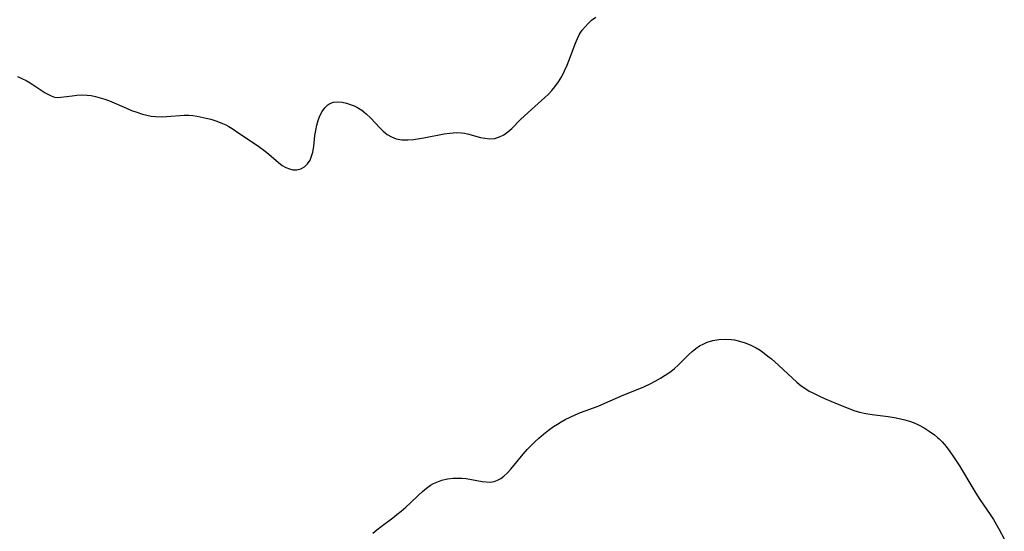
# Model space of a CAD drawing. Header units: metres. Extents: x 1073367 to 1082519, y 1569854 to 1574957.
# Tile 290 of 656: x 1076989 to 1077277, y 1572106 to 1572256. Entities that reach past the tile are written whole.
import ezdxf

# ---------------------------------------------------------------- set-up
doc = ezdxf.new("R2010")
doc.units = ezdxf.units.M
doc.layers.add('CGG_CurvaNivelLidar_v1', color=253, linetype='Continuous', lineweight=30)

msp = doc.modelspace()

# ---------------------------------------------------------------- linework, layer by layer
at = {"layer": 'CGG_CurvaNivelLidar_v1'}
for p, q in [((1077154.493, 1572253.7693, 69.5), (1077155.4096, 1572254.7432, 69.5)), ((1077155.4096, 1572254.7432, 69.5), (1077156.4073, 1572255.6426, 69.5)), ((1077156.4073, 1572255.6426, 69.5), (1077157.6263, 1572256.5723, 69.5)), ((1077152.2615, 1572250.2542, 69.5), (1077152.9137, 1572251.523, 69.5)), ((1077152.9137, 1572251.523, 69.5), (1077153.6699, 1572252.7181, 69.5)), ((1077153.6699, 1572252.7181, 69.5), (1077154.493, 1572253.7693, 69.5)), ((1077149.7951, 1572243.7438, 69.5), (1077151.6854, 1572248.9039, 69.5)), ((1077151.6854, 1572248.9039, 69.5), (1077152.2615, 1572250.2542, 69.5)), ((1077148.5136, 1572240.7737, 69.5), (1077149.272, 1572242.4592, 69.5)), ((1077149.272, 1572242.4592, 69.5), (1077149.7951, 1572243.7438, 69.5)), ((1077147.667, 1572239.1366, 69.5), (1077148.5136, 1572240.7737, 69.5)), ((1076988.1071, 1572239.1748, 69.5), (1076989.3691, 1572238.6019, 69.5)), ((1076989.3691, 1572238.6019, 69.5), (1076990.6083, 1572237.9629, 69.5)), ((1076990.6083, 1572237.9629, 69.5), (1076991.8153, 1572237.2725, 69.5)), ((1076991.8153, 1572237.2725, 69.5), (1076992.9837, 1572236.5442, 69.5)), ((1076992.9837, 1572236.5442, 69.5), (1076996.2305, 1572234.4025, 69.5)), ((1077145.662, 1572236.1099, 69.5), (1077146.7205, 1572237.5836, 69.5)), ((1077146.7205, 1572237.5836, 69.5), (1077147.667, 1572239.1366, 69.5)), ((1076996.2305, 1572234.4025, 69.5), (1076996.9588, 1572233.9543, 69.5)), ((1076996.9588, 1572233.9543, 69.5), (1076997.9463, 1572233.4409, 69.5)), ((1077004.0772, 1572233.5304, 69.5), (1077005.535, 1572233.6869, 69.5)), ((1077005.535, 1572233.6869, 69.5), (1077007.0406, 1572233.7512, 69.5)), ((1077007.0406, 1572233.7512, 69.5), (1077008.4844, 1572233.6901, 69.5)), ((1077008.4844, 1572233.6901, 69.5), (1077009.6546, 1572233.5473, 69.5)), ((1077142.7606, 1572232.9856, 69.5), (1077143.7601, 1572233.9539, 69.5)), ((1077143.7601, 1572233.9539, 69.5), (1077144.7424, 1572235.0045, 69.5)), ((1077144.7424, 1572235.0045, 69.5), (1077145.662, 1572236.1099, 69.5)), ((1076997.9463, 1572233.4409, 69.5), (1076998.9394, 1572233.1123, 69.5)), ((1076998.9394, 1572233.1123, 69.5), (1076999.873, 1572233.0139, 69.5)), ((1076999.873, 1572233.0139, 69.5), (1077000.8478, 1572233.0624, 69.5)), ((1077000.8478, 1572233.0624, 69.5), (1077004.0772, 1572233.5304, 69.5)), ((1077009.6546, 1572233.5473, 69.5), (1077010.9958, 1572233.2912, 69.5)), ((1077010.9958, 1572233.2912, 69.5), (1077012.3355, 1572232.9457, 69.5)), ((1077012.3355, 1572232.9457, 69.5), (1077013.6666, 1572232.5167, 69.5)), ((1077013.6666, 1572232.5167, 69.5), (1077015.0779, 1572231.9746, 69.5)), ((1077015.0779, 1572231.9746, 69.5), (1077020.0483, 1572229.8344, 69.5)), ((1077078.1598, 1572229.9663, 69.5), (1077079.0407, 1572230.8244, 69.5)), ((1077079.0407, 1572230.8244, 69.5), (1077079.3891, 1572231.0661, 69.5)), ((1077079.3891, 1572231.0661, 69.5), (1077079.973, 1572231.3642, 69.5)), ((1077079.973, 1572231.3642, 69.5), (1077080.7417, 1572231.5953, 69.5)), ((1077080.7417, 1572231.5953, 69.5), (1077081.9583, 1572231.7102, 69.5)), ((1077081.9583, 1572231.7102, 69.5), (1077083.2485, 1572231.6056, 69.5)), ((1077083.2485, 1572231.6056, 69.5), (1077084.5806, 1572231.3217, 69.5)), ((1077084.5806, 1572231.3217, 69.5), (1077085.9257, 1572230.8869, 69.5)), ((1077085.9257, 1572230.8869, 69.5), (1077086.7823, 1572230.5351, 69.5)), ((1077137.7868, 1572228.5766, 69.5), (1077142.7606, 1572232.9856, 69.5)), ((1077020.0483, 1572229.8344, 69.5), (1077021.5645, 1572229.2196, 69.5)), ((1077021.5645, 1572229.2196, 69.5), (1077023.0896, 1572228.6568, 69.5)), ((1077023.0896, 1572228.6568, 69.5), (1077024.7048, 1572228.1443, 69.5)), ((1077024.7048, 1572228.1443, 69.5), (1077025.9806, 1572227.812, 69.5)), ((1077031.8121, 1572227.4064, 69.5), (1077036.9893, 1572227.8656, 69.5)), ((1077036.9893, 1572227.8656, 69.5), (1077038.2907, 1572227.8646, 69.5)), ((1077038.2907, 1572227.8646, 69.5), (1077039.5474, 1572227.7306, 69.5)), ((1077076.7664, 1572227.6462, 69.5), (1077077.4049, 1572228.8896, 69.5)), ((1077077.4049, 1572228.8896, 69.5), (1077078.1598, 1572229.9663, 69.5)), ((1077086.7823, 1572230.5351, 69.5), (1077087.6239, 1572230.1195, 69.5)), ((1077087.6239, 1572230.1195, 69.5), (1077089.0174, 1572229.2449, 69.5)), ((1077089.0174, 1572229.2449, 69.5), (1077090.3386, 1572228.2061, 69.5)), ((1077090.3386, 1572228.2061, 69.5), (1077091.5832, 1572227.0477, 69.5)), ((1077135.6155, 1572226.5018, 69.5), (1077137.7868, 1572228.5766, 69.5)), ((1077025.9806, 1572227.812, 69.5), (1077027.2588, 1572227.557, 69.5)), ((1077027.2588, 1572227.557, 69.5), (1077028.5383, 1572227.396, 69.5)), ((1077028.5383, 1572227.396, 69.5), (1077030.1784, 1572227.3403, 69.5)), ((1077030.1784, 1572227.3403, 69.5), (1077031.8121, 1572227.4064, 69.5)), ((1077039.5474, 1572227.7306, 69.5), (1077040.8001, 1572227.5026, 69.5)), ((1077040.8001, 1572227.5026, 69.5), (1077043.4204, 1572226.9453, 69.5)), ((1077043.4204, 1572226.9453, 69.5), (1077044.794, 1572226.6182, 69.5)), ((1077044.794, 1572226.6182, 69.5), (1077046.5279, 1572226.0875, 69.5)), ((1077046.5279, 1572226.0875, 69.5), (1077048.2439, 1572225.4012, 69.5)), ((1077048.2439, 1572225.4012, 69.5), (1077049.1576, 1572224.9586, 69.5)), ((1077075.8386, 1572224.8462, 69.5), (1077076.2418, 1572226.2772, 69.5)), ((1077076.2418, 1572226.2772, 69.5), (1077076.7664, 1572227.6462, 69.5)), ((1077091.5832, 1572227.0477, 69.5), (1077094.2965, 1572224.1311, 69.5)), ((1077133.0799, 1572223.9371, 69.5), (1077135.6155, 1572226.5018, 69.5)), ((1077049.1576, 1572224.9586, 69.5), (1077050.0579, 1572224.4698, 69.5)), ((1077050.0579, 1572224.4698, 69.5), (1077051.0714, 1572223.8628, 69.5)), ((1077051.0714, 1572223.8628, 69.5), (1077053.3112, 1572222.3824, 69.5)), ((1077053.3112, 1572222.3824, 69.5), (1077058.4203, 1572218.8781, 69.5)), ((1077075.3242, 1572221.8334, 69.5), (1077075.5379, 1572223.358, 69.5)), ((1077075.5379, 1572223.358, 69.5), (1077075.8386, 1572224.8462, 69.5)), ((1077094.2965, 1572224.1311, 69.5), (1077095.337, 1572223.0998, 69.5)), ((1077095.337, 1572223.0998, 69.5), (1077096.4421, 1572222.1946, 69.5)), ((1077096.4421, 1572222.1946, 69.5), (1077097.7356, 1572221.4244, 69.5)), ((1077107.1993, 1572221.1874, 69.5), (1077113.2191, 1572222.333, 69.5)), ((1077113.2191, 1572222.333, 69.5), (1077114.8154, 1572222.5722, 69.5)), ((1077114.8154, 1572222.5722, 69.5), (1077115.8668, 1572222.6839, 69.5)), ((1077115.8668, 1572222.6839, 69.5), (1077116.9051, 1572222.7305, 69.5)), ((1077116.9051, 1572222.7305, 69.5), (1077118.232, 1572222.6616, 69.5)), ((1077118.232, 1572222.6616, 69.5), (1077119.1352, 1572222.5298, 69.5)), ((1077119.1352, 1572222.5298, 69.5), (1077120.0694, 1572222.3293, 69.5)), ((1077120.0694, 1572222.3293, 69.5), (1077123.8495, 1572221.3124, 69.5)), ((1077129.4196, 1572221.4248, 69.5), (1077130.6959, 1572222.0881, 69.5)), ((1077130.6959, 1572222.0881, 69.5), (1077131.9129, 1572222.9385, 69.5)), ((1077131.9129, 1572222.9385, 69.5), (1077133.0799, 1572223.9371, 69.5)), ((1077074.9413, 1572218.6073, 69.5), (1077075.3242, 1572221.8334, 69.5)), ((1077097.7356, 1572221.4244, 69.5), (1077099.1325, 1572220.894, 69.5)), ((1077099.1325, 1572220.894, 69.5), (1077100.7997, 1572220.6026, 69.5)), ((1077100.7997, 1572220.6026, 69.5), (1077102.5452, 1572220.5704, 69.5)), ((1077102.5452, 1572220.5704, 69.5), (1077104.2258, 1572220.7124, 69.5)), ((1077104.2258, 1572220.7124, 69.5), (1077105.9378, 1572220.9637, 69.5)), ((1077105.9378, 1572220.9637, 69.5), (1077107.1993, 1572221.1874, 69.5)), ((1077123.8495, 1572221.3124, 69.5), (1077125.0914, 1572221.0518, 69.5)), ((1077125.0914, 1572221.0518, 69.5), (1077126.6119, 1572220.898, 69.5)), ((1077126.6119, 1572220.898, 69.5), (1077128.0899, 1572221.0128, 69.5)), ((1077128.0899, 1572221.0128, 69.5), (1077129.4196, 1572221.4248, 69.5)), ((1077058.4203, 1572218.8781, 69.5), (1077060.6824, 1572217.2409, 69.5)), ((1077060.6824, 1572217.2409, 69.5), (1077061.7492, 1572216.3904, 69.5)), ((1077061.7492, 1572216.3904, 69.5), (1077064.6397, 1572213.8941, 69.5)), ((1077074.3403, 1572215.7683, 69.5), (1077074.6603, 1572216.9857, 69.5)), ((1077074.6603, 1572216.9857, 69.5), (1077074.9413, 1572218.6073, 69.5)), ((1077064.6397, 1572213.8941, 69.5), (1077065.7132, 1572213.0981, 69.5)), ((1077072.2326, 1572212.7017, 69.5), (1077073.1586, 1572213.5688, 69.5)), ((1077073.1586, 1572213.5688, 69.5), (1077073.8914, 1572214.6675, 69.5)), ((1077073.8914, 1572214.6675, 69.5), (1077074.3403, 1572215.7683, 69.5)), ((1077065.7132, 1572213.0981, 69.5), (1077066.8127, 1572212.4533, 69.5)), ((1077066.8127, 1572212.4533, 69.5), (1077067.8086, 1572212.0483, 69.5)), ((1077067.8086, 1572212.0483, 69.5), (1077068.8129, 1572211.8233, 69.5)), ((1077068.8129, 1572211.8233, 69.5), (1077070.0135, 1572211.8176, 69.5)), ((1077070.0135, 1572211.8176, 69.5), (1077071.1545, 1572212.1023, 69.5)), ((1077071.1545, 1572212.1023, 69.5), (1077072.2326, 1572212.7017, 69.5)), ((1077190.2633, 1572161.215, 69), (1077191.9898, 1572161.7189, 69)), ((1077191.9898, 1572161.7189, 69), (1077193.7803, 1572162.0056, 69)), ((1077193.7803, 1572162.0056, 69), (1077195.6063, 1572162.0988, 69)), ((1077195.6063, 1572162.0988, 69), (1077197.4426, 1572162.0035, 69)), ((1077197.4426, 1572162.0035, 69), (1077198.3136, 1572161.8879, 69)), ((1077198.3136, 1572161.8879, 69), (1077199.7639, 1572161.5827, 69)), ((1077199.7639, 1572161.5827, 69), (1077201.4498, 1572161.0682, 69)), ((1077185.8742, 1572158.5136, 69), (1077186.958, 1572159.378, 69)), ((1077186.958, 1572159.378, 69), (1077188.0956, 1572160.1491, 69)), ((1077188.0956, 1572160.1491, 69), (1077189.291, 1572160.8031, 69)), ((1077189.291, 1572160.8031, 69), (1077190.2633, 1572161.215, 69)), ((1077201.4498, 1572161.0682, 69), (1077203.0988, 1572160.4027, 69)), ((1077203.0988, 1572160.4027, 69), (1077204.6952, 1572159.5884, 69)), ((1077204.6952, 1572159.5884, 69), (1077205.8792, 1572158.8587, 69)), ((1077205.8792, 1572158.8587, 69), (1077207.0265, 1572158.0533, 69)), ((1077181.8194, 1572154.498, 69), (1077184.8421, 1572157.5746, 69)), ((1077184.8421, 1572157.5746, 69), (1077185.8742, 1572158.5136, 69)), ((1077207.0265, 1572158.0533, 69), (1077208.1417, 1572157.1872, 69)), ((1077208.1417, 1572157.1872, 69), (1077209.1798, 1572156.3164, 69)), ((1077209.1798, 1572156.3164, 69), (1077211.2189, 1572154.4954, 69)), ((1077179.6559, 1572152.6567, 69), (1077180.7682, 1572153.5486, 69)), ((1077180.7682, 1572153.5486, 69), (1077181.8194, 1572154.498, 69)), ((1077211.2189, 1572154.4954, 69), (1077215.3457, 1572150.6482, 69)), ((1077175.0972, 1572149.8329, 69), (1077176.5878, 1572150.6528, 69)), ((1077176.5878, 1572150.6528, 69), (1077178.0313, 1572151.53, 69)), ((1077178.0313, 1572151.53, 69), (1077179.6559, 1572152.6567, 69)), ((1077215.3457, 1572150.6482, 69), (1077216.5994, 1572149.5389, 69)), ((1077165.9245, 1572145.7884, 69), (1077170.1208, 1572147.5005, 69)), ((1077170.1208, 1572147.5005, 69), (1077171.721, 1572148.1985, 69)), ((1077171.721, 1572148.1985, 69), (1077173.5704, 1572149.0613, 69)), ((1077173.5704, 1572149.0613, 69), (1077175.0972, 1572149.8329, 69)), ((1077216.5994, 1572149.5389, 69), (1077217.8866, 1572148.4932, 69)), ((1077217.8866, 1572148.4932, 69), (1077219.228, 1572147.5414, 69)), ((1077219.228, 1572147.5414, 69), (1077220.2494, 1572146.9211, 69)), ((1077160.3169, 1572143.3461, 69), (1077165.9245, 1572145.7884, 69)), ((1077220.2494, 1572146.9211, 69), (1077221.3027, 1572146.3493, 69)), ((1077221.3027, 1572146.3493, 69), (1077223.0074, 1572145.5108, 69)), ((1077223.0074, 1572145.5108, 69), (1077224.7514, 1572144.7228, 69)), ((1077224.7514, 1572144.7228, 69), (1077228.4452, 1572143.1595, 69)), ((1077153.1811, 1572140.5869, 69), (1077158.3104, 1572142.5246, 69)), ((1077158.3104, 1572142.5246, 69), (1077160.3169, 1572143.3461, 69)), ((1077228.4452, 1572143.1595, 69), (1077231.6865, 1572141.8491, 69)), ((1077231.6865, 1572141.8491, 69), (1077233.3253, 1572141.2608, 69)), ((1077233.3253, 1572141.2608, 69), (1077234.9879, 1572140.7567, 69)), ((1077147.5477, 1572137.9069, 69), (1077148.7134, 1572138.5581, 69)), ((1077148.7134, 1572138.5581, 69), (1077150.1653, 1572139.2927, 69)), ((1077150.1653, 1572139.2927, 69), (1077151.6477, 1572139.964, 69)), ((1077151.6477, 1572139.964, 69), (1077153.1811, 1572140.5869, 69)), ((1077234.9879, 1572140.7567, 69), (1077236.811, 1572140.3349, 69)), ((1077236.811, 1572140.3349, 69), (1077238.6605, 1572140.017, 69)), ((1077238.6605, 1572140.017, 69), (1077243.3605, 1572139.4143, 69)), ((1077243.3605, 1572139.4143, 69), (1077245.682, 1572139.0636, 69)), ((1077245.682, 1572139.0636, 69), (1077247.005, 1572138.8114, 69)), ((1077247.005, 1572138.8114, 69), (1077248.3075, 1572138.4963, 69)), ((1077248.3075, 1572138.4963, 69), (1077249.6619, 1572138.0733, 69)), ((1077143.7798, 1572135.4132, 69), (1077145.2863, 1572136.4839, 69)), ((1077145.2863, 1572136.4839, 69), (1077146.4052, 1572137.2147, 69)), ((1077146.4052, 1572137.2147, 69), (1077147.5477, 1572137.9069, 69)), ((1077249.6619, 1572138.0733, 69), (1077250.9864, 1572137.5654, 69)), ((1077250.9864, 1572137.5654, 69), (1077252.2802, 1572136.9824, 69)), ((1077252.2802, 1572136.9824, 69), (1077253.8954, 1572136.1317, 69)), ((1077253.8954, 1572136.1317, 69), (1077255.4469, 1572135.1723, 69)), ((1077139.7963, 1572132.0717, 69), (1077140.909, 1572133.0883, 69)), ((1077140.909, 1572133.0883, 69), (1077142.3198, 1572134.2796, 69)), ((1077142.3198, 1572134.2796, 69), (1077143.7798, 1572135.4132, 69)), ((1077255.4469, 1572135.1723, 69), (1077256.9201, 1572134.1001, 69)), ((1077256.9201, 1572134.1001, 69), (1077257.8529, 1572133.3126, 69)), ((1077257.8529, 1572133.3126, 69), (1077258.309, 1572132.8878, 69)), ((1077258.309, 1572132.8878, 69), (1077259.1718, 1572132.0057, 69)), ((1077136.3366, 1572128.3997, 69), (1077137.5696, 1572129.7958, 69)), ((1077137.5696, 1572129.7958, 69), (1077138.8628, 1572131.1573, 69)), ((1077138.8628, 1572131.1573, 69), (1077139.7963, 1572132.0717, 69)), ((1077259.1718, 1572132.0057, 69), (1077260.3673, 1572130.62, 69)), ((1077260.3673, 1572130.62, 69), (1077261.4922, 1572129.155, 69)), ((1077132.7507, 1572123.9989, 69), (1077136.3366, 1572128.3997, 69)), ((1077261.4922, 1572129.155, 69), (1077262.5626, 1572127.6313, 69)), ((1077262.5626, 1572127.6313, 69), (1077264.2696, 1572124.9827, 69)), ((1077131.7635, 1572122.9309, 69), (1077132.7507, 1572123.9989, 69)), ((1077264.2696, 1572124.9827, 69), (1077268.178, 1572118.4545, 69)), ((1077112.5548, 1572120.7833, 69), (1077114.1606, 1572121.1525, 69)), ((1077114.1606, 1572121.1525, 69), (1077115.7978, 1572121.3591, 69)), ((1077115.7978, 1572121.3591, 69), (1077117.4438, 1572121.4121, 69)), ((1077117.4438, 1572121.4121, 69), (1077118.3335, 1572121.3754, 69)), ((1077118.3335, 1572121.3754, 69), (1077119.666, 1572121.2301, 69)), ((1077119.666, 1572121.2301, 69), (1077124.3401, 1572120.3864, 69)), ((1077128.8334, 1572120.7638, 69), (1077129.8052, 1572121.3018, 69)), ((1077129.8052, 1572121.3018, 69), (1077130.7333, 1572121.9861, 69)), ((1077130.7333, 1572121.9861, 69), (1077131.7635, 1572122.9309, 69)), ((1077106.8152, 1572117.4609, 69), (1077107.9964, 1572118.4288, 69)), ((1077107.9964, 1572118.4288, 69), (1077109.2296, 1572119.2909, 69)), ((1077109.2296, 1572119.2909, 69), (1077110.1017, 1572119.7969, 69)), ((1077110.1017, 1572119.7969, 69), (1077111.005, 1572120.2314, 69)), ((1077111.005, 1572120.2314, 69), (1077112.5548, 1572120.7833, 69)), ((1077124.3401, 1572120.3864, 69), (1077125.5404, 1572120.2523, 69)), ((1077125.5404, 1572120.2523, 69), (1077126.7009, 1572120.2409, 69)), ((1077126.7009, 1572120.2409, 69), (1077127.813, 1572120.4037, 69)), ((1077127.813, 1572120.4037, 69), (1077128.8334, 1572120.7638, 69)), ((1077268.178, 1572118.4545, 69), (1077269.0852, 1572117.0006, 69)), ((1077103.3091, 1572114.1271, 69), (1077105.6702, 1572116.4184, 69)), ((1077105.6702, 1572116.4184, 69), (1077106.8152, 1572117.4609, 69)), ((1077269.0852, 1572117.0006, 69), (1077270.3032, 1572115.1478, 69)), ((1077100.565, 1572111.6601, 69), (1077101.9603, 1572112.8754, 69)), ((1077101.9603, 1572112.8754, 69), (1077103.3091, 1572114.1271, 69)), ((1077270.3032, 1572115.1478, 69), (1077273.3093, 1572110.7013, 69)), ((1077094.7102, 1572107.2094, 69), (1077098.1266, 1572109.7212, 69)), ((1077098.1266, 1572109.7212, 69), (1077099.3597, 1572110.6742, 69)), ((1077099.3597, 1572110.6742, 69), (1077100.565, 1572111.6601, 69)), ((1077273.3093, 1572110.7013, 69), (1077274.2367, 1572109.242, 69)), ((1077093.4833, 1572106.2471, 69), (1077094.7102, 1572107.2094, 69)), ((1077274.2367, 1572109.242, 69), (1077275.9357, 1572106.3366, 69)), ((1077092.2842, 1572105.2459, 69), (1077093.4833, 1572106.2471, 69)), ((1077275.9357, 1572106.3366, 69), (1077277.4364, 1572103.6088, 69))]:
    msp.add_line(p, q, dxfattribs=at)

doc.saveas('drawing.dxf')
